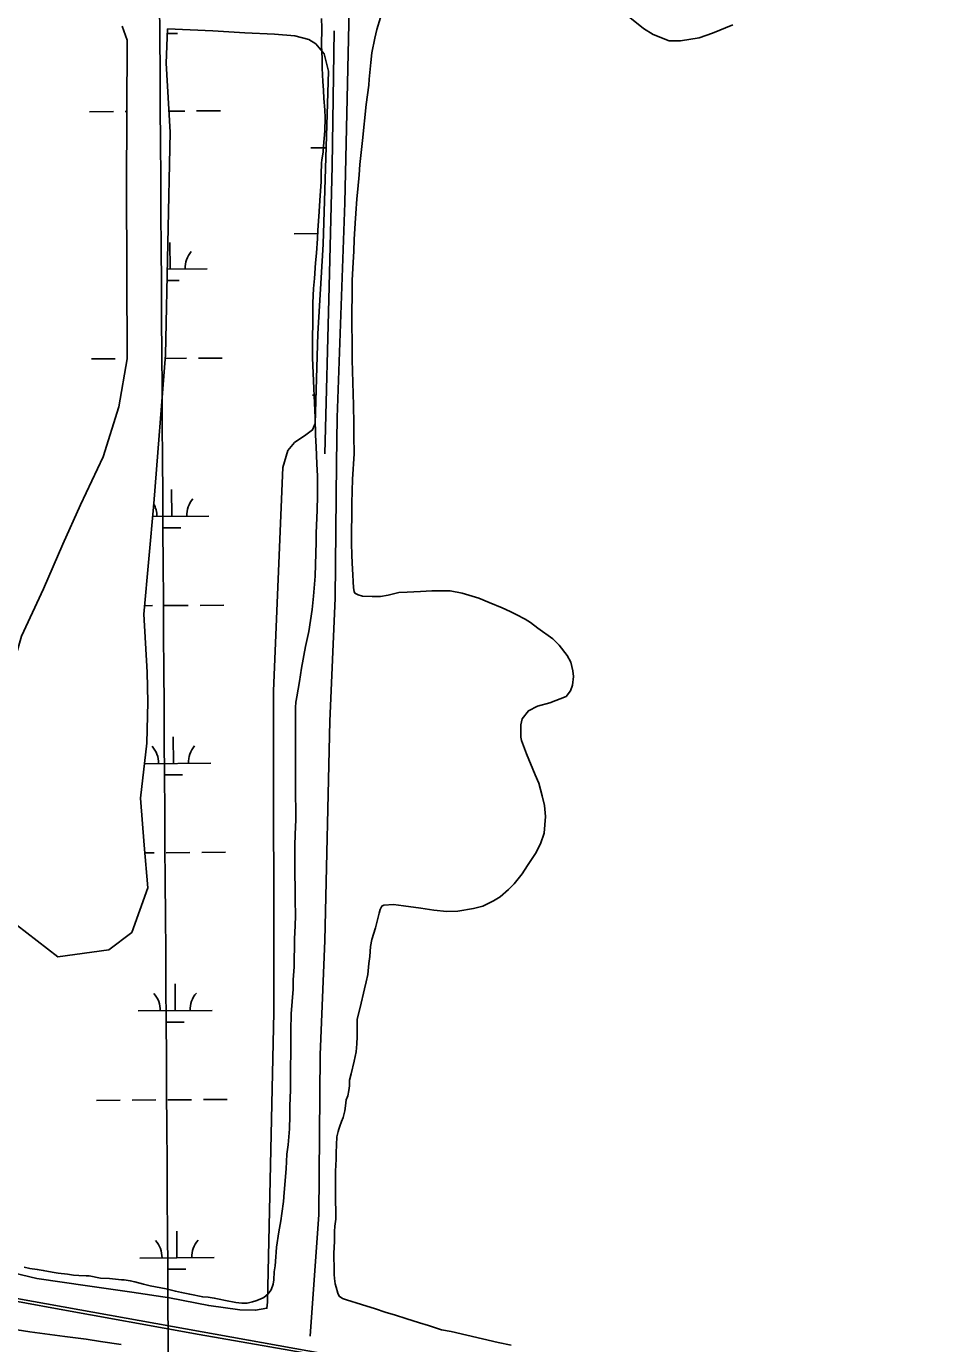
# Model space of a CAD drawing. Extents: x 3508733 to 3546731, y 546897 to 572481.
# Drawn here: x 3517979 to 3519217, y 555449 to 557222 of the extents above; entities that cross this region are included whole.
import ezdxf

# ---------------------------------------------------------------- set-up
doc = ezdxf.new("R2010")
doc.units = 0
for name, color, linetype in [('V-DTCH-CNTR', 7, 'Continuous'), ('V-GRID-MAJR', 7, 'Continuous'), ('V-RAIL-TRAK', 7, 'Continuous'), ('V-ROAD-CNTR', 7, 'Continuous'), ('V-SITE-VEGE', 7, 'Continuous'), ('V-TOPO-SHOR', 7, 'Continuous'), ('V-WETL-SWMP', 7, 'Continuous')]:
    doc.layers.add(name, color=color, linetype=linetype)

msp = doc.modelspace()

# ---------------------------------------------------------------- linework, layer by layer
at = {"layer": 'V-DTCH-CNTR'}
msp.add_lwpolyline([(3518393.2, 557215.9), (3518390.3, 557034.2), (3518386.3, 556871.9), (3518380.4, 556646.5)], dxfattribs=at)
at = {"layer": 'V-GRID-MAJR'}
msp.add_spline([(3518190.9, 552332.1), (3518151.2, 558391.1), (3518111.6, 564452), (3518071.9, 570513), (3518071.9, 570514.9)], degree=3, dxfattribs=at)
at = {"layer": 'V-RAIL-TRAK'}
msp.add_lwpolyline([(3516090.8, 555839.8), (3516272.5, 555810.8), (3516476.3, 555776.2), (3516619.2, 555749.8), (3516792.7, 555717.3), (3516986.4, 555683.4), (3517219, 555642.4), (3517399.3, 555608), (3517488.2, 555593.1), (3517668.3, 555560.2), (3517861.6, 555524.9), (3518018.2, 555496.4), (3518211.5, 555461.3), (3518362.9, 555434.9)], dxfattribs=at)
at = {"layer": 'V-ROAD-CNTR'}
msp.add_lwpolyline([(3516514, 555770.7), (3518504.7, 555413), (3521298.4, 554907.1), (3523660.2, 554486.2), (3525992.9, 554060.5)], dxfattribs=at)
at = {"layer": 'V-SITE-VEGE'}
for p, q in [((3517966.7, 555467.5), (3517983.5, 555465)), ((3517983.5, 555465), (3518030.6, 555458.8)), ((3518030.6, 555458.8), (3518059.5, 555455.2)), ((3518059.5, 555455.2), (3518078.7, 555452)), ((3518078.7, 555452), (3518106.6, 555448))]:
    msp.add_line(p, q, dxfattribs=at)
for points in [[(3518376.2, 557232.6), (3518376.5, 557220.2), (3518376.3, 557196.1), (3518376.9, 557178.6), (3518377.2, 557165.8), (3518378.1, 557147.9), (3518379, 557136.2), (3518379.3, 557124.9), (3518380.6, 557109.8), (3518381.2, 557099.1), (3518380.4, 557081.5), (3518378.8, 557060.9), (3518378.4, 557053), (3518376.6, 557041.7), (3518376.3, 557038.2), (3518375.8, 557022.7), (3518375.8, 557013.1), (3518373.9, 556987.7), (3518373.1, 556972.9), (3518371.2, 556947.4), (3518370.8, 556936.4), (3518369.2, 556916.8), (3518368.1, 556903.8), (3518366.6, 556882.8), (3518365.5, 556869), (3518364.6, 556850.1), (3518364.1, 556775.8), (3518365.6, 556734.5), (3518367.7, 556695), (3518367.9, 556671.6), (3518368.8, 556656.1), (3518369.7, 556633), (3518370.6, 556616.5), (3518370.8, 556590), (3518370.3, 556570.8), (3518369, 556539.8), (3518369, 556528.4), (3518367.6, 556482), (3518365.3, 556455.2), (3518363.5, 556437.3), (3518359.2, 556407.4), (3518354.6, 556387.5), (3518349.2, 556358.3), (3518346.7, 556340.1), (3518343.1, 556319.5), (3518342, 556314.7), (3518341.7, 556312.3), (3518341.3, 556305.4), (3518341.1, 556289.5), (3518341.1, 556277.2), (3518341.3, 556257.2), (3518341, 556211.5), (3518341.2, 556192.5), (3518341.1, 556186.7), (3518341.7, 556167.8), (3518341.6, 556154.4), (3518340.8, 556134.4), (3518340.3, 556119.6), (3518340.1, 556082.8), (3518340.9, 556060.8), (3518340.8, 556046.3), (3518341, 556024.7), (3518340.6, 556011.6), (3518339.8, 555993.4), (3518339.2, 555956.2), (3518338, 555938.7), (3518337.9, 555925.9), (3518335.3, 555892.9), (3518334.8, 555870.6), (3518334.3, 555790.4), (3518333.4, 555768.4), (3518333.3, 555755.7), (3518332.9, 555738.2), (3518331.3, 555716.5), (3518329.5, 555704.1)], [(3518657.2, 556419.5), (3518650.3, 556424), (3518638.3, 556430.3), (3518629.8, 556434.4), (3518619.1, 556439.3), (3518601.6, 556446.7), (3518587.9, 556452.3), (3518565.6, 556459), (3518549.1, 556462.2), (3518524.7, 556462.3), (3518509.5, 556461.4), (3518491.3, 556460.5), (3518480.3, 556460.2), (3518465.8, 556456.6), (3518455.5, 556454.6), (3518444.5, 556454.6), (3518431.4, 556455.1), (3518425.6, 556456.8), (3518421.1, 556459.3), (3518420.1, 556461.4), (3518419.4, 556466.5), (3518418.8, 556474.8), (3518418.2, 556483.7), (3518417.3, 556499.6), (3518417, 556510.6), (3518416.4, 556526.1), (3518416.8, 556580.1), (3518418, 556612.7), (3518420, 556646.8), (3518419.5, 556670.9), (3518419.6, 556687), (3518419.4, 556712.1), (3518417.4, 556773), (3518417.6, 556799.5), (3518417.1, 556817.4), (3518417.5, 556880), (3518418.3, 556896.5), (3518419.8, 556919.6), (3518420.3, 556935.1), (3518421.5, 556957.1), (3518422.2, 556970.1), (3518423.8, 556990.1), (3518424.9, 557002.8), (3518426.7, 557022), (3518427.9, 557036.1), (3518431.5, 557068.5), (3518436.3, 557116.9), (3518440, 557143), (3518440.4, 557151), (3518442.6, 557173.3), (3518444, 557186.4), (3518448, 557206.3), (3518450.4, 557218), (3518455.4, 557234.1)], [(3518788.7, 557235.9), (3518809.3, 557219.3), (3518822.3, 557210.9), (3518843.9, 557202.5), (3518859, 557202.4), (3518884.5, 557206.7), (3518902.4, 557212.8), (3518929.7, 557223.9)], [(3518489.7, 555482.8), (3518475.6, 555487.4), (3518461.9, 555491.3), (3518448.8, 555495.9), (3518430, 555501.8), (3518409.7, 555507.8), (3518404.2, 555509.6), (3518399.8, 555512.7), (3518398.1, 555516.8), (3518395.7, 555525.1), (3518394.7, 555529.6), (3518393.7, 555536.8), (3518393.1, 555542), (3518393.1, 555550.2), (3518392.6, 555567.1), (3518392.6, 555570.2), (3518393.4, 555587.1), (3518393.5, 555600.1), (3518394.2, 555607.3), (3518395.3, 555616.6), (3518395.4, 555631.4), (3518394.8, 555637.3), (3518394.8, 555646.6), (3518395.1, 555681.3), (3518395.9, 555697.1), (3518395.9, 555705.7), (3518396.7, 555727.2), (3518397.1, 555729.2), (3518398.5, 555734.4), (3518399.5, 555737.8), (3518400.9, 555741.6), (3518403, 555748.1), (3518405.1, 555753.2), (3518407.6, 555762.5), (3518408.4, 555769), (3518409.4, 555777.3), (3518411.5, 555782.4), (3518413, 555789.7), (3518413.7, 555796.2), (3518413.8, 555803.8), (3518416.2, 555812), (3518420.1, 555829.2), (3518422.6, 555841.9), (3518423.7, 555852.5), (3518424.1, 555861.8), (3518424.3, 555885.9), (3518428.3, 555901.6), (3518433.9, 555926.7), (3518436.4, 555935.9), (3518438.5, 555945.9), (3518440, 555960.7), (3518441.1, 555970), (3518442.2, 555983.7), (3518444, 555993), (3518448.6, 556008.8), (3518451.1, 556017.7), (3518453.6, 556028.4), (3518455, 556033.2), (3518457.1, 556037.6), (3518460.2, 556039), (3518473.2, 556039.9), (3518486.6, 556038.4), (3518509.7, 556035.2), (3518527.2, 556032.3), (3518544.7, 556030.8), (3518559.5, 556031.1), (3518580.5, 556034.7), (3518593.3, 556038), (3518607.8, 556045.2), (3518616.4, 556050.6), (3518627.8, 556060.2), (3518635.5, 556068), (3518646.2, 556081.4), (3518653.2, 556092.7), (3518664.3, 556108.8), (3518670.9, 556121.8), (3518675.8, 556136.2), (3518677.4, 556158.6), (3518676.1, 556173.4), (3518673.1, 556186.5), (3518668.4, 556203.3), (3518663.7, 556214.4), (3518652.2, 556242.7), (3518645.4, 556260.6), (3518644.4, 556265.4), (3518644.2, 556281.9), (3518646.3, 556289.8), (3518654.6, 556300.8), (3518666.7, 556307.2), (3518683.6, 556311.3), (3518705.3, 556320.1), (3518711.2, 556327.6), (3518714, 556335.5), (3518715.1, 556346.8), (3518714.2, 556354.4), (3518711.5, 556366.1), (3518706.7, 556375.4), (3518695.8, 556389.3), (3518687.3, 556397.6), (3518667.4, 556412.2), (3518657.2, 556419.5)], [(3518329.5, 555704.1), (3518328.7, 555684.2), (3518326.1, 555652.2), (3518325, 555640.2), (3518322.8, 555624), (3518321.3, 555614.4), (3518318.8, 555599.6), (3518315.6, 555579), (3518315.2, 555572.1), (3518314.5, 555565.6), (3518313.7, 555553.9), (3518312.6, 555545.6), (3518311.8, 555535), (3518311.1, 555529.1), (3518308.3, 555521.6), (3518304.5, 555516.1), (3518298.3, 555511.3), (3518293.8, 555509), (3518287.6, 555506.6), (3518283.4, 555505.3), (3518276.2, 555503.6), (3518269, 555503.6), (3518260.7, 555504.4), (3518247, 555506.9), (3518238.4, 555509), (3518231.9, 555510.4), (3518223.6, 555511.5), (3518216.4, 555511.9), (3518198.9, 555515.5), (3518187.9, 555518), (3518179.6, 555519.4), (3518166.9, 555522.6), (3518145.6, 555526.9), (3518136.4, 555529), (3518124.7, 555532.2), (3518118.8, 555533.6), (3518110.6, 555534.7), (3518106.8, 555535), (3518090.7, 555536.5), (3518078.6, 555537.3), (3518063.5, 555540.1), (3518059.4, 555540.2), (3518049.7, 555540.9), (3518042.5, 555541.3), (3518034.3, 555542.4), (3518021.6, 555543.9), (3518013.7, 555545), (3518001.6, 555547.5), (3517993.7, 555548.9), (3517983.8, 555550.3), (3517975.9, 555552.1)], [(3518631.5, 555447.1), (3518614, 555450.3), (3518550.4, 555465.2), (3518537.7, 555467.7), (3518519.9, 555473.3), (3518508.2, 555477.2), (3518489.7, 555482.8)]]:
    msp.add_lwpolyline(points, dxfattribs=at)
at = {"layer": 'V-TOPO-SHOR'}
msp.add_lwpolyline([(3518361, 555458.9), (3518372.5, 555623), (3518374.5, 555837.5), (3518380.6, 555991.8), (3518387.4, 556286.8), (3518394.5, 556452.4), (3518396.5, 556634.3), (3518397.2, 556695.7), (3518407.3, 556984.4), (3518413.1, 557225.6), (3518414, 557263.8)], dxfattribs=at)
at = {"layer": 'V-WETL-SWMP'}
for p, q in [((3518168.7, 557212.4), (3518182.2, 557212.5)), ((3518064.1, 557107.1), (3518096.1, 557107.3)), ((3518112.1, 557107.4), (3518114, 557107.4)), ((3518170.8, 557107.8), (3518192.1, 557108)), ((3518208.1, 557108.1), (3518240.1, 557108.3)), ((3518361.8, 557058.4), (3518382.4, 557058.5)), ((3518339.2, 556942.8), (3518371.2, 556943)), ((3518172.4, 556895.2), (3518172.2, 556931.2)), ((3518168.5, 556895.2), (3518222.4, 556895.6)), ((3518168.1, 556879.8), (3518184.5, 556879.9)), ((3518066.4, 556774.4), (3518098.4, 556774.6)), ((3518114.4, 556774.7), (3518114.7, 556774.7)), ((3518165.6, 556775.1), (3518194.4, 556775.3)), ((3518210.4, 556775.4), (3518242.4, 556775.6)), ((3518364.1, 556725.7), (3518368.8, 556725.7)), ((3518174.7, 556562.5), (3518174.4, 556598.5)), ((3518148.8, 556562.4), (3518224.7, 556562.9)), ((3518162.8, 556547), (3518186.8, 556547.2)), ((3518137.9, 556442.2), (3518148.7, 556442.3)), ((3518164.7, 556442.4), (3518196.7, 556442.6)), ((3518212.7, 556442.7), (3518244.7, 556443)), ((3518177, 556229.9), (3518176.7, 556265.9)), ((3518137.9, 556229.6), (3518227, 556230.2)), ((3518165.1, 556214.4), (3518189.1, 556214.5)), ((3518138.5, 556109.5), (3518150.9, 556109.6)), ((3518166.9, 556109.7), (3518198.9, 556110)), ((3518214.9, 556110.1), (3518246.9, 556110.3)), ((3518179.2, 555897.2), (3518179, 555933.2)), ((3518129.2, 555896.9), (3518229.2, 555897.6)), ((3518167.3, 555881.7), (3518191.3, 555881.9)), ((3518073.2, 555776.4), (3518105.2, 555776.6)), ((3518121.2, 555776.7), (3518153.2, 555777)), ((3518169.2, 555777.1), (3518201.2, 555777.3)), ((3518217.2, 555777.4), (3518249.2, 555777.6)), ((3518181.5, 555564.5), (3518181.3, 555600.5)), ((3518131.5, 555564.2), (3518231.5, 555564.9)), ((3518169.6, 555549), (3518193.6, 555549.2))]:
    msp.add_line(p, q, dxfattribs=at)
for points in [[(3518142.2, 556312.2), (3518141.5, 556353), (3518136.9, 556430.8), (3518150.4, 556580), (3518166, 556779.9), (3518172.4, 557079.8), (3518166.9, 557172.7), (3518169, 557218.5), (3518229.8, 557216.1), (3518272.9, 557213.4), (3518312.9, 557211.6), (3518340.3, 557209.2), (3518358.9, 557204.3), (3518368.4, 557198.3), (3518379.8, 557185.2), (3518385.7, 557161.6), (3518378.4, 556928.9), (3518371.4, 556808.3), (3518367.6, 556687.5), (3518364.2, 556678.9), (3518355, 556672.1), (3518339.8, 556662.1), (3518330.6, 556651.1), (3518324.1, 556628.3), (3518311.6, 556327.7), (3518311.9, 555894.8), (3518303.6, 555504.9), (3518302.7, 555496.6), (3518287.5, 555493.9), (3518266, 555494.5), (3518224.3, 555500.2), (3518171.7, 555510.5), (3518120.9, 555518.1), (3518061.3, 555526.6), (3517993.1, 555536.6), (3517930.9, 555551.5)], [(3518107.7, 557222.4), (3518114.4, 557203.6), (3518113.5, 557006.3), (3518114.7, 556774.7), (3518103.4, 556709.7), (3518082.5, 556642.6), (3518052, 556578.2), (3518027.9, 556525.2), (3518002, 556464.9), (3517972.4, 556401.4), (3517953.8, 556336.9), (3517936.3, 556229.4), (3517938.5, 556103.5), (3517965.5, 556012.8), (3518021.1, 555969.5), (3518089.8, 555979.2), (3518121.1, 556002.4), (3518142.4, 556062.7), (3518137.7, 556120), (3518132.5, 556183.2), (3518141.1, 556257.3), (3518142.2, 556312.2)]]:
    msp.add_lwpolyline(points, dxfattribs=at)
for centre, start, end in [((3518356.5, 557058.8), 40.9234, 41.1635), ((3518227.7, 556896.1), 139.6198, 181.1635), ((3518119.4, 556562.6), 359.6198, 28.753), ((3518229.9, 556563.4), 139.6198, 181.1635), ((3518121.7, 556230), 359.6198, 41.1635), ((3518232.2, 556230.7), 139.6198, 181.1635), ((3518124, 555897.3), 359.6198, 41.1635), ((3518234.5, 555898.1), 139.6198, 181.1635), ((3518126.3, 555564.6), 359.6198, 41.1635), ((3518236.8, 555565.4), 139.6198, 181.1635)]:
    msp.add_arc(centre, 35.2, start, end, dxfattribs=at)

doc.saveas('drawing.dxf')
